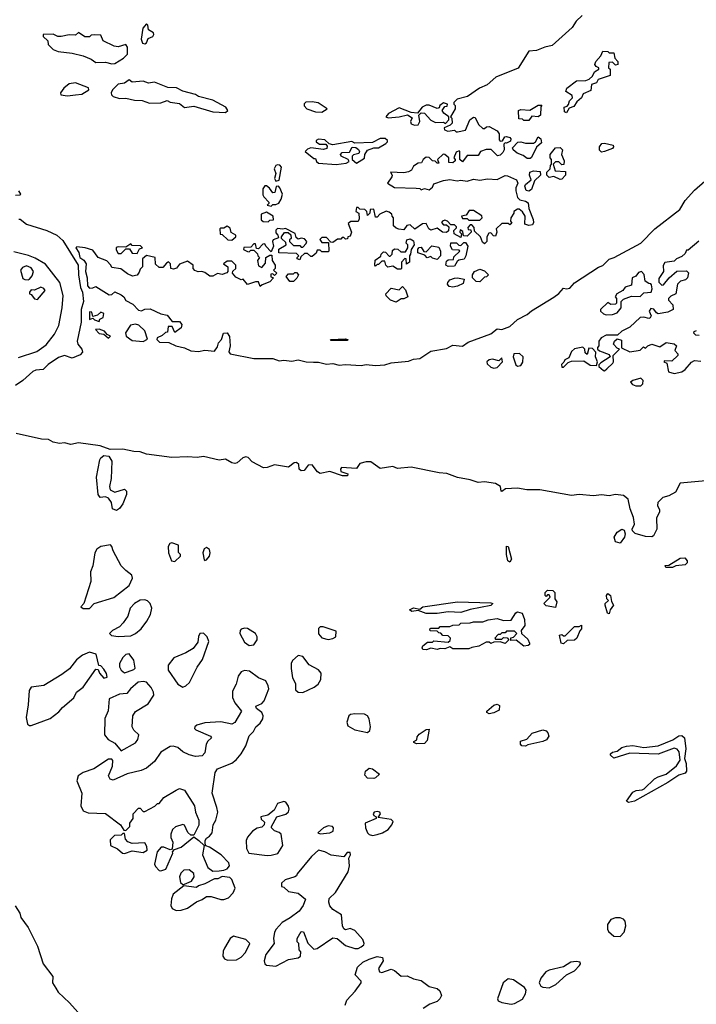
# Model space of a CAD drawing. Extents: x 2210602 to 2357277, y 510288 to 673808.
# Tile 259 of 464: x 2318362 to 2322646, y 554519 to 560749. Entities that reach past the tile are written whole.
import ezdxf

# ---------------------------------------------------------------- set-up
doc = ezdxf.new("R2010")
doc.units = 0

msp = doc.modelspace()

# ---------------------------------------------------------------- linework, layer by layer
at = {"layer": '0CON05XD'}
for points in [[(2321924.3, 560775), (2321885, 560738.6), (2321859.6, 560700.4), (2321734.5, 560585.5), (2321687.5, 560575), (2321635, 560554.2), (2321585, 560549.2), (2321518.3, 560441.7), (2321377.5, 560385), (2321322.5, 560337.5), (2321273.3, 560315), (2321197.7, 560262.3), (2321132.5, 560245), (2321110, 560225), (2321110, 560215), (2321120, 560205), (2321120, 560185), (2321090, 560135), (2321097.5, 560125), (2321100, 560095), (2321088.3, 560081.7), (2321050, 560065), (2321051.7, 560051.7), (2321073, 560043), (2321115, 560050), (2321125, 560040), (2321135, 560040), (2321185, 560050), (2321212.5, 560115), (2321235, 560132.5), (2321245, 560130), (2321266.7, 560085), (2321295, 560060), (2321305, 560060), (2321318.3, 560071.7), (2321335, 560072.5), (2321386.4, 560046.4), (2321397, 560027), (2321398.3, 559988.3), (2321405, 559980), (2321418.3, 559981.7), (2321433, 560007), (2321445, 560010), (2321465, 560002.5), (2321472.5, 559995), (2321468.8, 559981.2), (2321445, 559967.5), (2321435, 559970), (2321428.3, 559961.7), (2321430, 559925), (2321421.7, 559908.3), (2321405, 559892.5), (2321388.3, 559888.3), (2321348.3, 559928.3), (2321315, 559927.5), (2321280, 559915), (2321265, 559890), (2321195, 559890), (2321165, 559850), (2321150, 559865), (2321150, 559915), (2321145, 559920), (2321125, 559910), (2321110, 559875), (2321120, 559865), (2321120, 559855), (2321105, 559842.5), (2321080, 559845), (2321080, 559875), (2321055, 559896.7), (2321043, 559897), (2321007.5, 559865), (2321015, 559840), (2321005, 559840), (2320993.6, 559853.6), (2320975, 559856.2), (2320955, 559877.5), (2320935, 559878.8), (2320917.5, 559865), (2320906.4, 559843.6), (2320885, 559840), (2320855, 559822.5), (2320843, 559797), (2320823, 559787), (2320795, 559780.8), (2320710, 559785), (2320720, 559765), (2320717.5, 559755), (2320690, 559715), (2320735, 559687.5), (2320873, 559683), (2320895, 559680), (2320905, 559672.5), (2320925, 559680), (2320955, 559672.5), (2320975, 559690), (2320985, 559710), (2321045, 559731.2), (2321085, 559736.7), (2321131.7, 559728.3)], [(2319155, 560596.7), (2319165, 560603.3), (2319175, 560630), (2319205, 560642.5), (2319212.5, 560655), (2319210, 560665), (2319177.5, 560685), (2319172.5, 560715), (2319165, 560722.5), (2319141.4, 560695), (2319131.9, 560625), (2319139.3, 560599.3), (2319155, 560596.7)], [(2318945, 560470), (2318965, 560472.5), (2319018.6, 560505), (2319045, 560530.8), (2319044, 560574), (2319035, 560592.5), (2318985, 560577.5), (2318960.7, 560580.7), (2318890, 560615), (2318875, 560650), (2318835, 560652.5), (2318815, 560650), (2318805, 560640), (2318775, 560640), (2318735, 560667.5), (2318715, 560650), (2318675, 560652.5), (2318625, 560642.5), (2318603, 560643), (2318575, 560657.5), (2318510, 560655), (2318511.7, 560641.7), (2318540, 560615), (2318541.7, 560591.7), (2318575, 560560), (2318605, 560547.5), (2318695, 560537.5), (2318765, 560520), (2318815, 560500), (2318845, 560477.5), (2318905, 560480), (2318945, 560470)], [(2321825, 560160), (2321812.5, 560165), (2321810, 560195), (2321828.3, 560201.7), (2321837.5, 560212.5), (2321842.5, 560235), (2321862.5, 560255), (2321859.3, 560269.3), (2321820, 560295), (2321827.5, 560315), (2321888.3, 560361.7), (2321947, 560363), (2321968.3, 560371.7), (2321988.3, 560391.7), (2322001.7, 560418.3), (2322030, 560435), (2322030, 560445), (2322011.7, 560451.7), (2322003.3, 560465), (2322010, 560485), (2322040.7, 560519.3), (2322055, 560550), (2322087, 560547), (2322095, 560540), (2322125, 560540), (2322130, 560505), (2322150, 560485), (2322150, 560465), (2322135, 560460), (2322115, 560480), (2322091.7, 560478.3), (2322090, 560445), (2322100, 560435), (2322100, 560395), (2322025, 560370), (2322015, 560350), (2321981.7, 560338.3), (2321978.3, 560301.7), (2321930.7, 560279.3), (2321920, 560255), (2321890.7, 560229.3), (2321870, 560200), (2321841.7, 560188.3), (2321825, 560160)], [(2318665, 560266.7), (2318715, 560273.3), (2318755, 560276.7), (2318800, 560305), (2318797, 560317), (2318715, 560350), (2318675, 560342.5), (2318642.5, 560315), (2318620, 560285), (2318623, 560273), (2318665, 560266.7)], [(2319665, 560162.5), (2319680, 560175), (2319667.5, 560195), (2319585, 560238.8), (2319495, 560263.3), (2319475, 560276.2), (2319395, 560297.5), (2319355, 560316.7), (2319300.7, 560320.7), (2319215, 560352.5), (2319177, 560347), (2319145, 560360), (2319075, 560352.5), (2319055, 560367.5), (2319025, 560346.7), (2318985, 560341.2), (2318950.8, 560305), (2318941.2, 560285), (2318943, 560273), (2318953, 560263), (2318995, 560250), (2319035, 560253.3), (2319089.3, 560239.3), (2319138.3, 560238.3), (2319185, 560220), (2319255, 560222.5), (2319295, 560237.5), (2319315, 560227.5), (2319375, 560217.5), (2319405, 560193.3), (2319465, 560202.5), (2319585, 560166.7), (2319665, 560162.5)], [(2320275, 560163.8), (2320310, 560185), (2320251.7, 560221.7), (2320215, 560230), (2320173, 560227), (2320163, 560217), (2320163, 560203), (2320180, 560185), (2320235, 560166.7), (2320275, 560163.8)], [(2320861.7, 560081.7), (2320885, 560083.3), (2320896.7, 560105), (2320890, 560145), (2320905, 560160), (2320925, 560157.5), (2320965, 560112.5), (2320995, 560097.5), (2321045, 560100), (2321058.3, 560091.7), (2321080, 560115), (2321080, 560135), (2321047, 560157), (2321037.5, 560175), (2321055, 560200), (2321068.3, 560201.7), (2321070, 560215), (2321045, 560222.5), (2321022.5, 560205), (2321018.3, 560191.7), (2321005, 560187.5), (2320955, 560207.5), (2320935, 560208), (2320910, 560195), (2320881.7, 560158.3), (2320840.7, 560160.7), (2320765, 560191.2), (2320697.5, 560155), (2320680, 560135), (2320695, 560127.5), (2320765, 560133.3), (2320817, 560147), (2320847, 560127), (2320837.5, 560105), (2320840.7, 560090.7), (2320861.7, 560081.7)], [(2321585, 560110), (2321555, 560110), (2321545, 560120), (2321521.7, 560121.7), (2321520, 560175), (2321535, 560180), (2321593, 560177), (2321645, 560207.5), (2321668.3, 560208.3), (2321662.5, 560197.5), (2321660, 560145), (2321645, 560133.3), (2321605, 560137.5), (2321585, 560110)], [(2320365, 559833.3), (2320429.3, 559840.7), (2320448.3, 559851.7), (2320442.5, 559865), (2320397.5, 559885), (2320393.3, 559895), (2320405, 559908.8), (2320449.5, 559910.5), (2320468.3, 559941.7), (2320490.7, 559940.7), (2320508, 559928), (2320513.8, 559915), (2320508.6, 559901.4), (2320476.1, 559893.9), (2320466.7, 559885), (2320467.5, 559865), (2320495, 559840), (2320545, 559873.3), (2320546.7, 559895), (2320565, 559922.5), (2320605, 559937.5), (2320635, 559937.5), (2320680, 559965), (2320690, 559975), (2320690, 559985), (2320676.4, 559996.4), (2320645, 559996.7), (2320595, 559972.5), (2320485, 559967.5), (2320465, 559977.5), (2320345, 559957.1), (2320322.3, 559962.3), (2320295, 559988.8), (2320255, 559992.5), (2320240, 559985), (2320240, 559975), (2320260.7, 559960.7), (2320301.2, 559961.2), (2320308.3, 559948.3), (2320305.9, 559934.1), (2320285, 559928), (2320205, 559937.5), (2320185, 559930), (2320170, 559915), (2320225, 559870), (2320235, 559870), (2320241.7, 559851.7), (2320255, 559840), (2320365, 559833.3)], [(2321595, 559870), (2321575, 559871.2), (2321549.7, 559889.7), (2321512.5, 559905), (2321487.5, 559925), (2321483, 559937), (2321517, 559973), (2321535, 559976.7), (2321565, 559966.7), (2321615, 559967.5), (2321627.5, 559975), (2321645, 560007.5), (2321662.5, 559995), (2321665, 559970), (2321635, 559942.5), (2321603.6, 559876.4), (2321595, 559870)], [(2322045, 559910), (2322033, 559923), (2322032.5, 559945), (2322047.5, 559965), (2322065, 559968), (2322120, 559955), (2322122.5, 559945), (2322115.8, 559934.2), (2322065, 559913.8), (2322045, 559910)], [(2321785, 559737.5), (2321745, 559757.5), (2321715, 559750), (2321700, 559765), (2321700, 559785), (2321720, 559805), (2321723, 559827), (2321730, 559835), (2321730, 559865), (2321720, 559875), (2321720, 559895), (2321755, 559937.5), (2321785, 559940), (2321800, 559925), (2321792.5, 559895), (2321810, 559855), (2321808.3, 559831.7), (2321795, 559830), (2321775, 559850), (2321755, 559850), (2321740, 559835), (2321753, 559793), (2321818.3, 559788.3), (2321817.5, 559765), (2321795, 559740), (2321785, 559737.5)], [(2321131.7, 559728.3), (2321155, 559733.3), (2321195, 559727.5), (2321235, 559740), (2321275, 559732.5), (2321325, 559742.5), (2321385, 559737.5), (2321435, 559762.5), (2321451.7, 559761.7), (2321507.5, 559735), (2321516.7, 559715), (2321502.5, 559685), (2321502.5, 559665), (2321513.8, 559623.8), (2321529.3, 559609.3), (2321565, 559601.2), (2321580.7, 559590.7), (2321586, 559555), (2321614.2, 559485), (2321615.7, 559465), (2321608.3, 559451.7), (2321586.4, 559446.4), (2321560, 559455), (2321562.5, 559505), (2321545, 559532.5), (2321525, 559550), (2321515, 559550), (2321490, 559535), (2321490, 559525), (2321472.5, 559495), (2321470, 559475), (2321478.3, 559461.7), (2321465, 559450), (2321455, 559460), (2321415, 559460), (2321380, 559425), (2321382.5, 559405), (2321375, 559380), (2321361.7, 559381.7), (2321345, 559400), (2321331.7, 559398.3), (2321320, 559375), (2321320, 559345), (2321305, 559330), (2321291.7, 559341.7), (2321280, 559375), (2321241.7, 559411.7), (2321240, 559435), (2321225, 559450), (2321215, 559450), (2321200, 559435), (2321201.7, 559421.7), (2321218.3, 559418.3), (2321220, 559405), (2321195, 559380), (2321171.7, 559381.7), (2321168.3, 559408.3), (2321151.7, 559418.3), (2321150, 559405), (2321160, 559395), (2321155, 559370), (2321113, 559393), (2321110, 559415), (2321128.3, 559431.7), (2321128.3, 559438.3), (2321115, 559450), (2321091.7, 559451.7), (2321070, 559475), (2321055, 559480), (2321040, 559475), (2321032.5, 559465), (2321045, 559450), (2321065, 559450), (2321078.3, 559438.3), (2321077, 559413), (2321065, 559402.5), (2321040, 559405), (2321005, 559430), (2320965, 559417.5), (2320952.5, 559425), (2320935, 559460), (2320913, 559457), (2320865, 559422.5), (2320835, 559450), (2320813, 559447), (2320795, 559420), (2320763, 559423), (2320745, 559430), (2320730, 559445), (2320730, 559495), (2320720, 559505), (2320718.3, 559518.3), (2320701.7, 559531.7), (2320683, 559537), (2320641.7, 559518.3), (2320625, 559500), (2320615, 559500), (2320605, 559550), (2320581.7, 559548.3), (2320580, 559525), (2320565, 559510), (2320560, 559535), (2320548.3, 559548.3), (2320515, 559550), (2320505, 559560), (2320495, 559560), (2320490, 559535), (2320510, 559525), (2320511.7, 559488.3), (2320505, 559472.5), (2320458.3, 559471.7), (2320441.7, 559458.3), (2320462.5, 559405), (2320455, 559380), (2320440, 559375), (2320438.3, 559361.7), (2320425, 559360), (2320415, 559370), (2320405, 559370), (2320395, 559360), (2320375, 559360), (2320345, 559340), (2320331.7, 559341.7), (2320305, 559370), (2320275, 559370), (2320261.7, 559358.3), (2320275, 559340), (2320318.3, 559338.3), (2320320, 559285), (2320315, 559280), (2320275, 559280), (2320265, 559290), (2320245, 559290), (2320238.3, 559271.7), (2320215, 559250), (2320205, 559250), (2320185, 559270), (2320165, 559270), (2320141.7, 559248.3), (2320135, 559230), (2320120, 559235), (2320120, 559245), (2320130, 559255), (2320115, 559270), (2320003, 559273), (2320003.6, 559296.4), (2320050, 559325), (2320048.3, 559338.3), (2320020, 559365), (2320020, 559375), (2320038.3, 559401.7), (2320061.7, 559401.7), (2320078.3, 559388.3), (2320080, 559365), (2320070, 559355), (2320070, 559345), (2320095, 559320), (2320135, 559320), (2320145, 559310), (2320155, 559310), (2320177, 559333), (2320180, 559345), (2320165, 559362.5), (2320145, 559367.5), (2320125, 559360), (2320111.7, 559371.7), (2320106.4, 559396.4), (2320045, 559427.5), (2320027.5, 559422.5), (2319995, 559427.5), (2319983, 559417), (2319985, 559400), (2319997.5, 559385), (2320001.7, 559368.3), (2319967.5, 559355), (2319962.5, 559345), (2319970, 559315), (2319955, 559280), (2319920, 559315), (2319915, 559330), (2319901.7, 559328.3), (2319875, 559300), (2319861.7, 559301.7), (2319855, 559330), (2319845, 559330), (2319825, 559310), (2319781.7, 559308.3), (2319780, 559295), (2319805, 559282.5), (2319815, 559280), (2319825, 559290), (2319845, 559290), (2319868.3, 559268.3), (2319870, 559255), (2319880, 559245), (2319867.5, 559225), (2319875, 559192.5), (2319895, 559180), (2319918.3, 559208.3), (2319920, 559245), (2319945, 559260), (2319958.3, 559258.3), (2319960, 559225), (2319980, 559195), (2319980, 559175), (2319970, 559165), (2319990, 559145), (2319975, 559130), (2319965, 559140), (2319951.7, 559138.3), (2319951.7, 559121.7), (2319970, 559115), (2319945, 559090), (2319898.3, 559071.7), (2319885, 559060), (2319875, 559090), (2319855, 559090), (2319805, 559072.5), (2319777, 559107), (2319765, 559102.5), (2319730.5, 559120.5), (2319710, 559145), (2319711.7, 559158.3), (2319730, 559175), (2319730, 559195), (2319705, 559220), (2319675, 559220), (2319652.5, 559205), (2319680, 559185), (2319680, 559155), (2319673, 559147), (2319645, 559137.5), (2319615, 559143.3), (2319585, 559126.7), (2319567, 559127), (2319535, 559150), (2319515, 559156.7), (2319492.5, 559152.5), (2319471.7, 559161.7), (2319460, 559175), (2319460, 559195), (2319425, 559220), (2319375, 559202.5), (2319355, 559177.5), (2319335, 559170), (2319320, 559175), (2319317.5, 559205), (2319305, 559216.7), (2319290.7, 559209.3), (2319268.3, 559181.7), (2319245, 559180), (2319223, 559203), (2319220, 559245), (2319165, 559257.5), (2319140, 559235), (2319140, 559185), (2319125, 559170), (2319118.3, 559151.7), (2319105, 559133.3), (2319077, 559127), (2319045, 559140), (2319001.7, 559171.7), (2318945, 559180), (2318940, 559195), (2318913, 559223), (2318860, 559245), (2318825, 559290), (2318776.4, 559306.4), (2318725, 559312.5), (2318717.5, 559305), (2318736.2, 559276.2), (2318743.1, 559245), (2318768.3, 559228.3), (2318783.1, 559203.1), (2318779.2, 559155), (2318788.8, 559115), (2318790.8, 559065), (2318805, 559050), (2318825, 559052.5), (2318845, 559060), (2318928.3, 559008.3), (2318945, 559010), (2318965, 559027.5), (2319005, 559008.8), (2319022.5, 558995), (2319035, 558972.5), (2319079.3, 558949.3), (2319115, 558910), (2319133, 558907), (2319153.6, 558916.4), (2319189.3, 558919.3), (2319255, 558887.5), (2319295, 558880), (2319328.3, 558838.3), (2319375, 558840), (2319389.3, 558819.3), (2319385, 558800), (2319345, 558770), (2319328.3, 558808.3), (2319303.3, 558806.7), (2319298.3, 558771.7), (2319285, 558770), (2319265, 558750), (2319232.5, 558735), (2319230, 558725), (2319248.3, 558708.3), (2319307, 558707), (2319350, 558685), (2319405, 558672.5), (2319445, 558654), (2319495, 558648.8), (2319535, 558657.5), (2319595, 558652.5), (2319615, 558680), (2319620, 558705), (2319640, 558725), (2319653.3, 558765), (2319675, 558768), (2319690, 558745), (2319693.8, 558685), (2319687, 558647), (2319695, 558633.8), (2319845, 558604.3), (2319965, 558604.4), (2320005, 558590), (2320035, 558594.2), (2320085, 558589.4), (2320125, 558595.8), (2320175.6, 558584.4), (2320222.4, 558582.4), (2320255, 558582.9), (2320305, 558569.4), (2320345, 558574.4), (2320385, 558563.5), (2320425, 558567.3), (2320525, 558560.9), (2320556.9, 558566.9), (2320615, 558561.4), (2320675, 558566), (2320715, 558578.1), (2320825, 558588.8), (2320855, 558601.2), (2320895, 558606.2), (2320965, 558651.2), (2321065, 558667.5), (2321105, 558688.6), (2321165, 558683.3), (2321200.9, 558709.1), (2321345, 558761.2), (2321385, 558793.8), (2321415, 558788.8), (2321465, 558807.5), (2321515, 558852.5), (2321575.5, 558884.5), (2321603, 558907), (2321745, 558994), (2321775, 559016.2), (2321805, 559050), (2321825, 559046), (2321845, 559050), (2321875, 559084), (2322027.3, 559182.7), (2322055, 559194.2), (2322095, 559233.8), (2322126.8, 559243.2), (2322294.3, 559335.7), (2322384.5, 559425.5), (2322541.7, 559548.3), (2322575.8, 559605), (2322635, 559671.2), (2322749.7, 559770.3)], [(2319985, 559726.7), (2320005, 559732.5), (2320020, 559815), (2320008.3, 559828.3), (2319995, 559830), (2319984.1, 559825.9), (2319973.8, 559805), (2319983.3, 559775), (2319976.2, 559745), (2319985, 559726.7)], [(2321585, 559664), (2321568.3, 559668.3), (2321560, 559695), (2321564.1, 559705.9), (2321600, 559735), (2321590, 559765), (2321592.5, 559785), (2321615, 559792.5), (2321657.5, 559787.5), (2321660, 559765), (2321621.7, 559728.3), (2321602.5, 559675), (2321585, 559664)], [(2318335, 559638.8), (2318365, 559640), (2318370, 559645), (2318357.5, 559665)], [(2319955, 559570), (2319965, 559580), (2319985, 559578.8), (2320002.7, 559587.3), (2320017.7, 559612.3), (2320026.7, 559645), (2320010, 559685), (2320000, 559695), (2319987, 559693), (2319977.5, 559655), (2319965, 559652.5), (2319943.9, 559683.9), (2319925, 559697.5), (2319915, 559697.5), (2319901.4, 559678.6), (2319901.7, 559641.7), (2319907.7, 559627.7), (2319940, 559595), (2319940, 559585), (2319930, 559575), (2319955, 559570)], [(2319935, 559470), (2319945, 559480), (2319968.3, 559481.7), (2319966.4, 559506.4), (2319925, 559530), (2319891.7, 559518.3), (2319891.7, 559481.7), (2319903, 559473), (2319935, 559470)], [(2321275, 559480), (2321290, 559495), (2321288.3, 559508.3), (2321235, 559542.5), (2321208.3, 559541.7), (2321188.3, 559511.7), (2321160, 559505), (2321165, 559490), (2321195, 559490), (2321205, 559480), (2321275, 559480)], [(2318356.9, 559486.9), (2318365, 559486.5), (2318405.9, 559455.9), (2318535, 559414.1), (2318597.5, 559385), (2318635, 559350.9), (2318732, 559195), (2318734.7, 559134.7), (2318746.6, 559055), (2318760, 559025), (2318765.7, 558965), (2318751.9, 558915), (2318751.9, 558835), (2318725.9, 558715), (2318730.3, 558695), (2318755, 558664.3), (2318760, 558645), (2318745, 558629.1), (2318695, 558606.4), (2318645, 558623.2), (2318608.4, 558611.6), (2318542.8, 558567.2), (2318510.5, 558535), (2318465, 558531.2), (2318446.2, 558523.8), (2318381.8, 558465), (2318335, 558435.4)], [(2319705, 559353.3), (2319730, 559375), (2319730, 559385), (2319701.7, 559401.7), (2319695, 559430), (2319675, 559442.5), (2319655, 559430), (2319635, 559430), (2319630, 559425), (2319631.7, 559391.7), (2319645, 559390), (2319680, 559355), (2319705, 559353.3)], [(2320775, 559170), (2320755, 559170), (2320725, 559190), (2320693, 559183), (2320680, 559195), (2320675, 559220), (2320655, 559220), (2320635, 559200), (2320625, 559200), (2320615, 559190), (2320610, 559195), (2320613, 559227), (2320648.3, 559251.7), (2320650, 559265), (2320665, 559280), (2320678.3, 559278.3), (2320701.7, 559251.7), (2320708.3, 559251.7), (2320720, 559265), (2320721.7, 559288.3), (2320735, 559300), (2320757, 559297), (2320775, 559280), (2320805, 559280), (2320820, 559305), (2320820, 559325), (2320810, 559335), (2320813, 559357), (2320835, 559362.5), (2320855, 559350), (2320860, 559325), (2320840, 559295), (2320837.5, 559265), (2320830, 559255), (2320830, 559215), (2320811.7, 559201.7), (2320810, 559235), (2320801.7, 559238.3), (2320780, 559215), (2320780, 559175), (2320775, 559170)], [(2321075, 559187.5), (2321060, 559195), (2321065, 559220), (2321075, 559230), (2321108.3, 559231.7), (2321111.7, 559248.3), (2321150, 559285), (2321145, 559290), (2321101.7, 559291.7), (2321090, 559315), (2321093, 559337), (2321127, 559337), (2321141.7, 559321.7), (2321155, 559320), (2321175, 559340), (2321185, 559340), (2321200, 559315), (2321187.5, 559255), (2321176.1, 559233.9), (2321143, 559227), (2321131.7, 559218.3), (2321115, 559190), (2321075, 559187.5)], [(2322662.5, 559347.5), (2322595, 559290), (2322585, 559290), (2322575, 559270), (2322555, 559250), (2322520, 559235), (2322505, 559220), (2322447, 559213), (2322437, 559193), (2322437.5, 559155), (2322408.3, 559111.7), (2322408.3, 559088.3), (2322428.3, 559068.3), (2322439.3, 559070.7), (2322473.6, 559116.4), (2322523, 559157), (2322585, 559160), (2322597.5, 559147.5), (2322590, 559115), (2322577, 559103), (2322546.4, 559093.6), (2322527.5, 559075), (2322516.4, 559013.6), (2322485, 559000), (2322470, 558985), (2322470, 558975), (2322496.7, 558945), (2322500, 558915), (2322465, 558897.5), (2322405, 558887.5), (2322393.3, 558893.3), (2322378.3, 558918.3), (2322358.3, 558921.7), (2322347.5, 558905), (2322360, 558875), (2322355, 558862.5), (2322345, 558857.5), (2322315, 558867.5), (2322290, 558865), (2322225, 558802.5), (2322175, 558777.5), (2322147, 558753), (2322075, 558752.5), (2322044.1, 558735.9), (2322030, 558715), (2322030, 558685), (2322020, 558675), (2322020, 558665), (2322033, 558653), (2322095, 558630), (2322100, 558615), (2322041.7, 558578.3), (2322030, 558565), (2322030, 558555), (2322058.3, 558528.3), (2322065, 558527.5), (2322079.3, 558540.7)], [(2318355, 558612.3), (2318471.4, 558648.6), (2318529.3, 558690.7), (2318581.7, 558758.3), (2318609.1, 558815), (2318632, 558925), (2318637.2, 559002.8), (2318615.5, 559085), (2318525, 559201.2), (2318460, 559240), (2318417.4, 559257.4), (2318325, 559279.6)], [(2319105, 559270), (2319121.7, 559298.3), (2319140, 559305), (2319127, 559317), (2319075, 559320), (2319065, 559330), (2319035, 559310), (2318985, 559312.5), (2318973, 559307), (2318973, 559293), (2318985, 559270), (2319005, 559270), (2319035, 559300), (2319058.3, 559298.3), (2319075, 559272.5), (2319105, 559270)], [(2321005, 559232.5), (2320975, 559240), (2320965, 559250), (2320941.7, 559241.7), (2320928.3, 559258.3), (2320883.6, 559273.6), (2320883, 559297), (2320891.7, 559308.3), (2320905, 559310), (2320921.7, 559281.7), (2320935, 559280), (2320972.5, 559317.5), (2321015, 559310), (2321027.5, 559285), (2321027.5, 559255), (2321005, 559232.5)], [(2318415, 559103.8), (2318425, 559106.7), (2318441.7, 559128.3), (2318450, 559155), (2318435, 559178.1), (2318405, 559191.9), (2318379.2, 559180.8), (2318366.7, 559163.3), (2318381.4, 559111.4), (2318395, 559104), (2318415, 559103.8)], [(2320095, 559092.5), (2320072.5, 559092.5), (2320050, 559125), (2320065, 559140), (2320095, 559140), (2320105, 559150), (2320115, 559150), (2320127.5, 559135), (2320116.4, 559113.6), (2320095, 559092.5)], [(2321275, 559090), (2321251.7, 559091.7), (2321230, 559115), (2321230, 559135), (2321242.5, 559155), (2321275, 559170), (2321305, 559160), (2321330, 559135), (2321318.3, 559121.7), (2321305, 559120), (2321275, 559090)], [(2322075, 558882.5), (2322115, 558883.3), (2322145, 558893.3), (2322170, 558925), (2322170, 558965), (2322185, 558980), (2322235, 559000), (2322291.7, 558998.3), (2322315, 559020), (2322360, 559025), (2322367.5, 559045), (2322361.7, 559071.7), (2322358.3, 559078.3), (2322345, 559080), (2322322.5, 559095), (2322317, 559137), (2322300, 559155), (2322280, 559150), (2322263, 559127), (2322240, 559115), (2322235, 559070), (2322195, 559056.7), (2322180, 559035), (2322142.5, 559015), (2322132.5, 558995), (2322140, 558985), (2322140, 558955), (2322135, 558950), (2322105, 558947.5), (2322085, 558960), (2322040, 558915), (2322040, 558905), (2322058.3, 558888.3), (2322075, 558882.5)], [(2321105, 559056.7), (2321081.2, 559061.2), (2321070, 559075), (2321073, 559087), (2321086.4, 559103.6), (2321115, 559113.3), (2321135, 559116.2), (2321177, 559107), (2321169.3, 559080.7), (2321135, 559062.5), (2321105, 559056.7)], [(2318475, 558977.5), (2318522.5, 559035), (2318515, 559047.5), (2318495, 559056.7), (2318455, 559037.5), (2318435, 559040), (2318423.3, 559025), (2318423.6, 559013.6), (2318435, 559010), (2318455, 558983.3), (2318475, 558977.5)], [(2320745, 558962.5), (2320710, 558975), (2320681.7, 559001.7), (2320680, 559015), (2320715, 559050), (2320765, 559040), (2320785, 559060), (2320805, 559040), (2320820, 558995), (2320795, 558982.5), (2320778.3, 558981.7), (2320745, 558962.5)], [(2318865, 558840), (2318870, 558855), (2318890, 558865), (2318895, 558890), (2318875, 558897.5), (2318855, 558880), (2318825, 558870), (2318818.3, 558898.3), (2318805, 558900), (2318805, 558852.5), (2318825, 558860), (2318835, 558850), (2318865, 558840)], [(2318925, 558734), (2318936.7, 558746.7), (2318917, 558757), (2318898.3, 558778.3), (2318865, 558790), (2318841.7, 558788.3), (2318865, 558763.3), (2318895, 558760), (2318925, 558734)], [(2319145, 558713.3), (2319171.7, 558728.3), (2319155, 558780), (2319115.9, 558815.9), (2319095, 558823.3), (2319063.6, 558816.4), (2319033, 558767), (2319037, 558747), (2319075, 558718.8), (2319145, 558713.3)], [(2322665, 558750), (2322643, 558753), (2322630, 558765), (2322633.6, 558776.4), (2322648.3, 558781.7)], [(2320435, 558720), (2320335, 558720), (2320330, 558725), (2320425, 558730), (2320440, 558725), (2320435, 558720)], [(2322079.3, 558540.7), (2322117.5, 558575), (2322122.5, 558585), (2322120, 558625), (2322160, 558665), (2322145, 558670), (2322122.5, 558695), (2322127.5, 558715), (2322145, 558730), (2322171.7, 558721.7), (2322171.7, 558671.7), (2322225, 558647.5), (2322291.7, 558658.3), (2322311.7, 558678.3), (2322325, 558670), (2322340, 558685), (2322363.9, 558696.1), (2322415, 558680), (2322455, 558707.5), (2322507, 558697), (2322520, 558685), (2322510, 558655), (2322530, 558635), (2322530, 558625), (2322491.7, 558588.3), (2322445, 558590), (2322440, 558585), (2322460, 558575), (2322471.2, 558521.2), (2322505, 558510), (2322555, 558520), (2322576.7, 558535), (2322615, 558582.5), (2322635, 558592.5), (2322675, 558587.5)], [(2321805, 558550), (2321835, 558580), (2321855, 558587.5), (2321935, 558590), (2321975, 558562.5), (2322015, 558560), (2322020, 558585), (2322007.5, 558615), (2322010, 558645), (2321988.3, 558668.3), (2321965, 558670), (2321955, 558630), (2321941.7, 558641.7), (2321940, 558665), (2321927, 558677), (2321875, 558666.7), (2321855, 558650), (2321840, 558610), (2321813.6, 558596.4), (2321808.3, 558581.7), (2321793, 558567), (2321795, 558550), (2321805, 558550)], [(2321365, 558543.3), (2321385, 558547.5), (2321420, 558585), (2321415, 558610), (2321395, 558590), (2321355, 558600), (2321335, 558597.5), (2321320, 558585), (2321321.7, 558571.7), (2321345, 558550), (2321365, 558543.3)], [(2321515, 558557.5), (2321535, 558560), (2321547, 558583), (2321550, 558615), (2321526.4, 558636.4), (2321490, 558635), (2321487.5, 558615), (2321502.5, 558565), (2321515, 558557.5)], [(2322295, 558432.5), (2322307.5, 558445), (2322310, 558465), (2322295, 558480), (2322243.6, 558466.4), (2322230, 558455), (2322241.7, 558441.7), (2322263, 558433), (2322295, 558432.5)], [(2322752, 557835), (2322545, 557817.5), (2322515, 557760), (2322473, 557737), (2322433.5, 557726.5), (2322403.3, 557695), (2322400, 557675), (2322412.5, 557647.5), (2322412.5, 557635), (2322393.9, 557596.1), (2322396.2, 557525), (2322375.9, 557484.1), (2322363.6, 557476.4), (2322325, 557480), (2322258.3, 557498.3), (2322242.5, 557515), (2322240, 557525), (2322253.9, 557556.1), (2322248.3, 557598.3), (2322228, 557655), (2322215.8, 557715), (2322185, 557738.6), (2322135, 557744.3), (2322095, 557735.8), (2322045, 557742.9), (2321995, 557736.5), (2321905, 557745.4), (2321855, 557738.2), (2321655, 557774.5), (2321573.7, 557773.7), (2321515, 557785.6), (2321438.8, 557781.2), (2321415, 557763.3), (2321410, 557765), (2321406, 557795), (2321375, 557813.8), (2321305, 557824.5), (2321265, 557820), (2321215, 557837.5), (2321135, 557852.1), (2321066.7, 557876.7), (2321017.4, 557882.6), (2320841.7, 557918.3), (2320755, 557910), (2320725, 557922.5), (2320645, 557910), (2320585, 557952.5), (2320555, 557952.5), (2320515, 557940), (2320495, 557910), (2320400, 557915), (2320392.5, 557905), (2320395, 557890), (2320440, 557875), (2320437, 557863), (2320407, 557863), (2320325, 557890), (2320265, 557876.7), (2320248.3, 557888.3), (2320213, 557933), (2320189.3, 557930.7), (2320163, 557897), (2320143.6, 557893.6), (2320132.5, 557905), (2320130, 557935), (2320115, 557947.5), (2320100, 557945), (2320065, 557917.5), (2319975, 557932.5), (2319930, 557915), (2319905, 557913.8), (2319835, 557952.5), (2319808.3, 557978.3), (2319795, 557983.3), (2319775, 557976.7), (2319740, 557945), (2319725, 557940), (2319705, 557944.3), (2319665, 557967.5), (2319625, 557961.4), (2319525, 557985.7), (2319485, 557978), (2319425, 557984), (2319325, 557979.2), (2319165, 558000.8), (2319125, 558014.3), (2319085, 558015.8), (2319015, 558031.2), (2318935, 558030), (2318872.7, 558052.7), (2318735, 558071.2), (2318685, 558062), (2318645, 558072.5), (2318615, 558066.7), (2318575, 558076.2), (2318545, 558093.8), (2318500, 558095), (2318340.3, 558130.3)], [(2318975, 557644.4), (2318949.2, 557655), (2318942.5, 557695), (2318925, 557722), (2318905, 557730), (2318872.5, 557725), (2318858.8, 557745), (2318848.9, 557855), (2318870.6, 557965), (2318875, 557976), (2318895, 557990.8), (2318926.9, 557986.9), (2318945.6, 557955), (2318941.5, 557845), (2318930, 557795), (2318934, 557775), (2318965, 557760), (2319025, 557778.8), (2319037.5, 557765), (2319037.5, 557745), (2319014.3, 557685), (2318995, 557655.7), (2318975, 557644.4)], [(2322165, 557436.7), (2322135, 557446.2), (2322125.7, 557475), (2322145, 557506), (2322175, 557526.2), (2322189.2, 557519.2), (2322196, 557495), (2322190.8, 557475), (2322165, 557436.7)], [(2318763.6, 557023.6), (2318805, 557023.8), (2318834.1, 557055.9), (2318957.3, 557092.7), (2319055, 557170), (2319076.7, 557215), (2319072.5, 557235), (2319033.2, 557263.2), (2319005, 557293.3), (2318955, 557387.5), (2318946.2, 557416.2), (2318936.1, 557426.1), (2318875, 557416.7), (2318851.1, 557398.9), (2318837.5, 557375), (2318825.6, 557294.4), (2318810, 557255), (2318813.3, 557195), (2318767.5, 557055), (2318750, 557035), (2318763.6, 557023.6)], [(2319345, 557320), (2319380, 557355), (2319380, 557365), (2319367.5, 557377.5), (2319366.7, 557425), (2319325, 557440), (2319312.5, 557435), (2319303.3, 557415), (2319303.8, 557375), (2319322.5, 557325), (2319345, 557320)], [(2319535, 557327.5), (2319545, 557332.5), (2319563.8, 557355), (2319568.8, 557375), (2319565, 557396.7), (2319545, 557410), (2319529.5, 557400.5), (2319522.5, 557375), (2319531.2, 557331.2), (2319535, 557327.5)], [(2321465, 557316.7), (2321453.3, 557325), (2321444, 557365), (2321445, 557418.8), (2321455.8, 557415), (2321475.7, 557335), (2321465, 557316.7)], [(2322453, 557283), (2322450, 557295), (2322471.7, 557298.3), (2322545, 557341.2), (2322573.9, 557343.9), (2322588.8, 557325), (2322588, 557312), (2322575, 557300), (2322517, 557293), (2322495, 557283.3), (2322453, 557283)], [(2321755, 557030), (2321695, 557040), (2321680, 557055), (2321720, 557095), (2321715, 557110), (2321705, 557110), (2321695, 557100), (2321690, 557105), (2321690, 557125), (2321705, 557140), (2321737, 557137), (2321750, 557125), (2321750, 557085), (2321762.5, 557065), (2321755, 557030)], [(2322095, 556990), (2322083, 556993), (2322070, 557045), (2322070, 557055), (2322090, 557075), (2322080, 557085), (2322077.5, 557105), (2322085, 557117.5), (2322102.5, 557105), (2322108.3, 557068.3), (2322122.5, 557045), (2322100, 557015), (2322095, 556990)], [(2318985, 556846.7), (2319065, 556851.2), (2319095, 556866.2), (2319131.2, 556895), (2319167.6, 556942.4), (2319190.8, 556985), (2319198.8, 557025), (2319188.8, 557055), (2319171.2, 557071.2), (2319155, 557078), (2319125, 557075.8), (2319090, 557055), (2319061.2, 557025), (2319046.2, 556975), (2319017.7, 556932.3), (2318995, 556907.5), (2318950, 556885), (2318930, 556865), (2318943, 556853), (2318985, 556846.7)], [(2321005, 556992.5), (2320935, 556992.5), (2320885, 557010), (2320845, 557003.8), (2320830, 557015), (2320855, 557028.8), (2320895, 557020), (2320915, 557033.3), (2321135, 557066.2), (2321345, 557060), (2321357.5, 557055), (2321345, 557043.3), (2321213.6, 557016.4), (2321155, 556997.5), (2321075, 557003.3), (2321005, 556992.5)], [(2320937.7, 556762.3), (2320915, 556763.8), (2320910, 556775), (2320915, 556787.5), (2320945, 556810), (2320975, 556810), (2320985, 556820), (2321075, 556810), (2321088.3, 556821.7), (2321090, 556835), (2321075, 556850), (2321041.7, 556851.7), (2321028.3, 556868.3), (2321015, 556870), (2321005, 556880), (2320961.7, 556881.7), (2320960, 556895), (2320965, 556900), (2321015, 556900), (2321025, 556910), (2321085, 556910), (2321105, 556917.5), (2321145, 556920), (2321155, 556930), (2321215, 556932.5), (2321235, 556940), (2321295, 556940), (2321328.3, 556951.7), (2321385, 556960), (2321425, 556947.5), (2321475, 556950), (2321503.6, 556996.4), (2321515, 557002.5), (2321543, 556993), (2321557.5, 556955), (2321560, 556915), (2321537.5, 556885), (2321540, 556865), (2321579.3, 556829.3), (2321590, 556805), (2321590, 556795), (2321580.7, 556789.3), (2321555, 556786), (2321505, 556822.5), (2321471.7, 556821.7), (2321471.7, 556838.3), (2321488.3, 556841.7), (2321510, 556865), (2321495, 556880), (2321445, 556880), (2321435, 556870), (2321415, 556870), (2321405, 556860), (2321391.7, 556858.3), (2321370, 556835), (2321375, 556830), (2321415, 556830), (2321425, 556840), (2321448.3, 556838.3), (2321460, 556825), (2321435, 556801.2), (2321405, 556812.5), (2321365, 556810), (2321345, 556802.5), (2321335, 556810), (2321315, 556810), (2321270, 556785), (2321225, 556777.5), (2321205, 556767.5), (2321105, 556767.5), (2321085, 556780), (2321055, 556767.5), (2321025, 556770), (2321005, 556764), (2320965, 556772.5), (2320937.7, 556762.3)], [(2320315, 556827.5), (2320345, 556833.3), (2320363.3, 556845), (2320365, 556880), (2320283, 556907), (2320265, 556907.5), (2320253.9, 556896.1), (2320253.6, 556863.6), (2320275, 556837.5), (2320315, 556827.5)], [(2321805, 556800), (2321790, 556805), (2321780, 556855), (2321795, 556860), (2321805, 556850), (2321815, 556850), (2321875, 556910), (2321905, 556910), (2321918.3, 556918.3), (2321920, 556895), (2321908.3, 556881.7), (2321890, 556835), (2321875, 556822.5), (2321828.3, 556821.7), (2321805, 556800)], [(2319395, 556526.2), (2319415, 556533.3), (2319436.7, 556555), (2319486.8, 556653.2), (2319519.7, 556700.3), (2319560, 556815), (2319550, 556845), (2319525, 556866.7), (2319502.5, 556865), (2319493.9, 556846.1), (2319489.5, 556810.5), (2319459.7, 556770.3), (2319415, 556742.5), (2319338.3, 556711.7), (2319302.5, 556665), (2319303, 556633), (2319364.1, 556544.1), (2319395, 556526.2)], [(2319815, 556790), (2319845, 556793.8), (2319865.8, 556825), (2319865.8, 556845), (2319855.5, 556865.5), (2319805, 556896), (2319785, 556898.8), (2319765, 556892.5), (2319757.5, 556885), (2319756.7, 556865), (2319785, 556810), (2319815, 556790)], [(2318423.6, 556283.6), (2318435, 556283.8), (2318555, 556327.1), (2318610.3, 556369.7), (2318632.8, 556397.2), (2318705, 556457.5), (2318722.5, 556495), (2318763.9, 556526.1), (2318845, 556640), (2318858.3, 556638.3), (2318867.5, 556615), (2318895, 556582.5), (2318915, 556590), (2318911.7, 556611.7), (2318895, 556640), (2318875, 556660), (2318862.5, 556662.5), (2318846, 556735), (2318805, 556747.1), (2318760.7, 556729.3), (2318721.1, 556698.9), (2318677.2, 556642.8), (2318628, 556605), (2318515, 556537.1), (2318435, 556526.7), (2318423.1, 556505), (2318416.5, 556415), (2318402.9, 556335), (2318412, 556292), (2318423.6, 556283.6)], [(2319025, 556617.5), (2319045, 556622.5), (2319085, 556637.5), (2319093, 556647), (2319085.9, 556695.9), (2319055, 556737.5), (2319035, 556732.5), (2319016.1, 556713.9), (2318993.3, 556675), (2318993.8, 556655), (2319005, 556632.5), (2319025, 556617.5)], [(2320155, 556492), (2320226.7, 556525), (2320252, 556545), (2320268.8, 556575), (2320270, 556615), (2320253.3, 556635), (2320195, 556666.7), (2320155, 556720), (2320125, 556726.2), (2320090, 556695), (2320081.2, 556675), (2320081.2, 556645), (2320090, 556585), (2320108.3, 556548.3), (2320109.3, 556509.3), (2320125, 556493.3), (2320155, 556492)], [(2319585, 555362.5), (2319625, 555363.3), (2319655, 555367.5), (2319675, 555377.5), (2319690, 555395), (2319686.7, 555415), (2319637.5, 555465), (2319565, 555513.3), (2319541.7, 555521.7), (2319537.5, 555535), (2319537.5, 555555), (2319545, 555570), (2319565, 555582.5), (2319580, 555605), (2319586.7, 555655), (2319603.3, 555685), (2319615.8, 555735), (2319611.4, 555765), (2319580, 555855), (2319600, 555985), (2319615, 556008.8), (2319706.2, 556045), (2319733.2, 556066.8), (2319763.8, 556105), (2319793.3, 556155), (2319815, 556217.5), (2319842.5, 556245), (2319857.5, 556275), (2319885, 556297.5), (2319901.2, 556325), (2319903.8, 556345), (2319896.1, 556366.1), (2319860.7, 556390.7), (2319857.5, 556405), (2319895, 556422.5), (2319910.7, 556439.3), (2319938.8, 556515), (2319936.2, 556535), (2319920, 556565), (2319873.3, 556585), (2319816.8, 556626.8), (2319785, 556631.2), (2319765, 556623.3), (2319746, 556595), (2319732, 556545), (2319710.5, 556499.5), (2319710.4, 556460.4), (2319725, 556426.7), (2319767.5, 556375), (2319725, 556302.5), (2319705, 556292.5), (2319635, 556305.8), (2319535, 556299.4), (2319484.5, 556285.5), (2319472, 556275), (2319470, 556265), (2319478, 556255), (2319570, 556215), (2319576.2, 556205), (2319553.8, 556185), (2319543.8, 556165), (2319535, 556110), (2319518.3, 556091.7), (2319475, 556087.5), (2319435, 556097.5), (2319395, 556117.5), (2319363.6, 556143.6), (2319333.6, 556153.6), (2319315, 556151.2), (2319256.2, 556115), (2319216.7, 556055), (2319166.1, 556013.9), (2319132.3, 555997.7), (2319042.4, 555977.6), (2318955, 555936.7), (2318935, 555943.3), (2318924, 555965), (2318948.8, 556025), (2318951.7, 556061.7), (2318945, 556070), (2318925, 556070), (2318830.7, 556009.3), (2318765, 555986.2), (2318733.3, 555965), (2318723.9, 555933.9), (2318755.8, 555855.8), (2318750, 555775), (2318765, 555743.8), (2318795, 555731.2), (2318905.9, 555725.9), (2319000, 555655), (2319021.7, 555621.7), (2319035, 555620), (2319060, 555645), (2319060, 555665), (2319080, 555695), (2319080, 555725), (2319115, 555760), (2319125, 555760), (2319145, 555740), (2319155, 555740), (2319217, 555773), (2319235, 555790), (2319245, 555790), (2319275, 555827.5), (2319352.5, 555875), (2319375, 555884), (2319406, 555875), (2319469.2, 555775), (2319476, 555735), (2319496.2, 555685), (2319496.4, 555653.6), (2319465, 555590), (2319445, 555590), (2319427, 555607), (2319405, 555652.5), (2319395, 555658), (2319348.8, 555641.2), (2319328.8, 555625), (2319318.8, 555595), (2319320, 555575), (2319332.5, 555545), (2319328.3, 555501.7), (2319315, 555497.5), (2319275, 555513.3), (2319257, 555513), (2319232.5, 555485), (2319216.7, 555405), (2319221.2, 555391.2), (2319246.1, 555366.1), (2319255, 555363.8), (2319286.7, 555375), (2319332.5, 555475), (2319330, 555485), (2319341.7, 555498.3), (2319385, 555513.3), (2319465, 555580), (2319496.4, 555556.4), (2319530, 555525), (2319518.8, 555465), (2319553.9, 555383.9), (2319585, 555362.5)], [(2319005, 556122.5), (2319095, 556173.3), (2319110, 556195), (2319117.5, 556225), (2319085, 556253.3), (2319074.2, 556274.2), (2319078.8, 556345), (2319095, 556371.2), (2319175, 556421.2), (2319210.8, 556475), (2319209.2, 556495), (2319194.2, 556524.2), (2319165, 556556.7), (2319145, 556561.2), (2319113, 556557), (2319063.3, 556515), (2319040, 556485), (2318995, 556482.5), (2318928.3, 556451.7), (2318923, 556377), (2318902.3, 556327.7), (2318898.8, 556225), (2318922.5, 556195), (2318965, 556172.5), (2319005, 556122.5)], [(2321335, 556356.7), (2321320, 556365), (2321320, 556375), (2321365, 556412.5), (2321385, 556417.5), (2321400, 556410), (2321398.8, 556381.2), (2321365, 556363.3), (2321335, 556356.7)], [(2320565, 556240), (2320579.2, 556250.8), (2320584, 556275), (2320575.6, 556325), (2320564.2, 556344.2), (2320545, 556354), (2320485, 556358), (2320456.1, 556353.9), (2320446.7, 556345), (2320433.8, 556305), (2320440.5, 556280.5), (2320485, 556256), (2320565, 556240)], [(2320875, 556167.5), (2320857.5, 556175), (2320858.3, 556181.7), (2320877.5, 556192.5), (2320878.3, 556211.7), (2320890.7, 556229.3), (2320935, 556257.5), (2320955, 556260), (2320941.7, 556188.3), (2320925, 556170), (2320875, 556167.5)], [(2321565, 556151.9), (2321541.2, 556155), (2321534, 556165), (2321534, 556185), (2321573.6, 556196.4), (2321606, 556235), (2321675, 556255.6), (2321695, 556248.6), (2321706.1, 556236.1), (2321712.5, 556215), (2321697.9, 556192.1), (2321675, 556181.5), (2321579.2, 556160.8), (2321565, 556151.9)], [(2322216.1, 555796.1), (2322203.9, 555803.9), (2322245, 555861.4), (2322265, 555871.9), (2322304.2, 555875.8), (2322316.9, 555883.1), (2322382, 555945), (2322405, 555959.4), (2322454.4, 555975.6), (2322521.3, 556028.7), (2322543.6, 556065), (2322537.7, 556117.7), (2322524.6, 556134.6), (2322505, 556140.9), (2322405, 556102.9), (2322225, 556108.5), (2322125, 556076.9), (2322102, 556095), (2322103.8, 556105), (2322115, 556114), (2322145, 556120.8), (2322175, 556143.1), (2322205, 556153.1), (2322245, 556156.9), (2322315, 556144.5), (2322405.6, 556154.4), (2322498, 556192), (2322535, 556217.3), (2322555, 556219.5), (2322571.4, 556205), (2322579.2, 556135), (2322572.5, 556075), (2322582.4, 556042.4), (2322583.8, 555993.8), (2322575, 555982.2), (2322535, 555968.1), (2322465, 555921.9), (2322255, 555804.5), (2322216.1, 555796.1)], [(2320605, 555947.5), (2320565, 555950), (2320548.3, 555968.3), (2320552.5, 555995), (2320575, 556012.5), (2320595, 556010), (2320640, 555975), (2320615, 555952.5), (2320605, 555947.5)], [(2319928.3, 555461.7), (2319955, 555463.8), (2319996, 555474), (2320027.5, 555525), (2320017.5, 555595), (2320006.1, 555606.1), (2319975, 555617.5), (2319957.5, 555635), (2319957.5, 555645), (2319990, 555705), (2320047.7, 555722.3), (2320065, 555737.5), (2320068.8, 555755), (2320063.9, 555773.9), (2320047.7, 555797.7), (2320035, 555803.3), (2319995, 555790), (2319973, 555747), (2319933.6, 555716.4), (2319890, 555705), (2319891.7, 555691.7), (2319911.7, 555671.7), (2319910, 555655), (2319895, 555640), (2319865, 555633.3), (2319836.1, 555613.9), (2319805, 555577.5), (2319796, 555555), (2319797.5, 555505), (2319812.5, 555475), (2319928.3, 555461.7)], [(2320595, 555586.7), (2320625, 555594), (2320660, 555605), (2320695, 555625.8), (2320719.2, 555655), (2320726.2, 555675), (2320715, 555688.8), (2320631.7, 555701.7), (2320647.5, 555725), (2320642.5, 555735), (2320625, 555740), (2320607.5, 555735), (2320600, 555725), (2320603.8, 555713.8), (2320620, 555705), (2320620, 555695), (2320550, 555665), (2320552.5, 555635), (2320563.8, 555605), (2320575, 555593.3), (2320595, 555586.7)], [(2319025, 555473.8), (2319075, 555490), (2319145, 555480), (2319170, 555495), (2319167, 555517), (2319155, 555540), (2319075, 555536.7), (2319046.4, 555546.4), (2319032.5, 555565), (2319025, 555600), (2319015, 555600), (2319005, 555590), (2318963, 555587), (2318935, 555560), (2318937.5, 555525), (2318982, 555502), (2319012.5, 555475), (2319025, 555473.8)], [(2320265, 555597.5), (2320325, 555604), (2320346.7, 555615), (2320350, 555635), (2320343.8, 555643.8), (2320315, 555649.2), (2320285, 555636), (2320250, 555605), (2320265, 555597.5)], [(2319985, 554761.4), (2320065, 554803.8), (2320125, 554814), (2320140, 554825), (2320141.7, 554851.7), (2320132.5, 554865), (2320130, 554905), (2320120, 554915), (2320120, 554935), (2320145, 554980), (2320158.3, 554978.3), (2320186.4, 554906.4), (2320225, 554867.5), (2320245, 554873.3), (2320345, 554940), (2320372.5, 554935), (2320425, 554892), (2320485, 554872), (2320505, 554872.9), (2320525, 554882.5), (2320541.2, 554895), (2320544, 554905), (2320535, 554928.8), (2320485, 554985.8), (2320455, 555000), (2320425, 554990), (2320415, 554997.5), (2320406.7, 555015), (2320400, 555085), (2320345, 555120), (2320325, 555142.5), (2320320, 555165), (2320321.7, 555188.3), (2320362.3, 555227.7), (2320441.5, 555358.5), (2320450, 555395), (2320447, 555443), (2320457.5, 555465), (2320455, 555480), (2320435, 555480), (2320415, 555452.5), (2320335, 555463.3), (2320295, 555483.8), (2320255, 555493.8), (2320210, 555455), (2320120, 555345), (2320115, 555332.5), (2320103.6, 555326.4), (2320043.6, 555306.4), (2320020, 555285), (2320020, 555265), (2320035, 555260), (2320065, 555232.5), (2320125, 555223.3), (2320172.5, 555185), (2320156.2, 555145), (2320131.2, 555108.8), (2320074.1, 555065.9), (2320025, 555038), (2319985.9, 554994.1), (2319976.2, 554975), (2319970, 554935), (2319972.5, 554905), (2319920.8, 554835), (2319909.2, 554795), (2319914, 554775), (2319925, 554766), (2319985, 554761.4)], [(2319395, 555277.5), (2319405, 555280), (2319450.7, 555299.3), (2319466.7, 555325), (2319465, 555347.5), (2319435, 555370), (2319401.7, 555368.3), (2319381.7, 555348.3), (2319373.3, 555325), (2319379.3, 555289.3), (2319395, 555277.5)], [(2319352.3, 555112.3), (2319385, 555114.2), (2319425, 555127.5), (2319481.7, 555168.3), (2319518.3, 555181.7), (2319545, 555202.5), (2319575, 555202.5), (2319635, 555183.3), (2319655, 555183.3), (2319685, 555193.8), (2319713.3, 555225), (2319726.7, 555255), (2319705, 555310), (2319691.7, 555321.7), (2319645, 555327.5), (2319616.4, 555313.6), (2319595, 555312.5), (2319535, 555282.5), (2319495, 555270), (2319481.7, 555258.3), (2319401.7, 555268.3), (2319333, 555217), (2319323, 555187), (2319320, 555145), (2319326.7, 555125), (2319352.3, 555112.3)], [(2318333, 555143), (2318362.5, 555095), (2318369.3, 555069.3), (2318416.2, 555005), (2318475, 554887.5), (2318510, 554775), (2318572.5, 554695), (2318570, 554655), (2318591.1, 554621.1), (2318606.8, 554596.8), (2318678.3, 554528.3), (2318767.3, 554427.3)], [(2322165, 554948.8), (2322190, 554975), (2322200.8, 555015), (2322195.8, 555045), (2322185, 555058.6), (2322165, 555067.5), (2322135, 555067.5), (2322105, 555055.6), (2322082.9, 555025), (2322082.9, 554995), (2322089.7, 554979.7), (2322125, 554950.8), (2322165, 554948.8)], [(2319678.8, 554798.8), (2319735, 554801.4), (2319765, 554817.5), (2319792.8, 554847.2), (2319820, 554905), (2319795, 554928.8), (2319715, 554950), (2319694.2, 554935.8), (2319659.2, 554875), (2319650.8, 554855), (2319648.8, 554825), (2319658, 554808), (2319678.8, 554798.8)], [(2320422.5, 554515), (2320433.4, 554546.6), (2320486.4, 554603.6), (2320523.8, 554655), (2320523.3, 554665), (2320486.7, 554705), (2320502, 554755), (2320534, 554785), (2320575.4, 554804.6), (2320625, 554822), (2320660, 554815), (2320662.5, 554795), (2320633.8, 554745), (2320640, 554725), (2320655, 554721.2), (2320715, 554741.2), (2320735, 554733.3), (2320778.3, 554698.3), (2320815, 554700), (2320855, 554680.8), (2320905, 554670), (2320955, 554631.2), (2321005, 554618.8), (2321023.3, 554605), (2321033.8, 554575), (2321022.9, 554555), (2321005, 554536.9), (2320959.4, 554520.6), (2320917, 554493)], [(2321715, 554624.3), (2321756.3, 554643.7), (2321823.3, 554705), (2321875, 554730.8), (2321906.7, 554765), (2321912.5, 554775), (2321910, 554785), (2321885, 554790), (2321852.5, 554785), (2321805, 554755.7), (2321715, 554736.4), (2321692.9, 554725), (2321662, 554685), (2321651.2, 554655), (2321661.2, 554635), (2321675, 554627.5), (2321715, 554624.3)], [(2321475, 554520.8), (2321495, 554524.2), (2321545, 554552.5), (2321564.2, 554585), (2321568.6, 554608.6), (2321558.8, 554625), (2321488, 554675), (2321455, 554681.4), (2321422.9, 554655), (2321386.7, 554555), (2321392, 554542), (2321415, 554530), (2321475, 554520.8)]]:
    msp.add_lwpolyline(points, dxfattribs=at)

doc.saveas('drawing.dxf')
